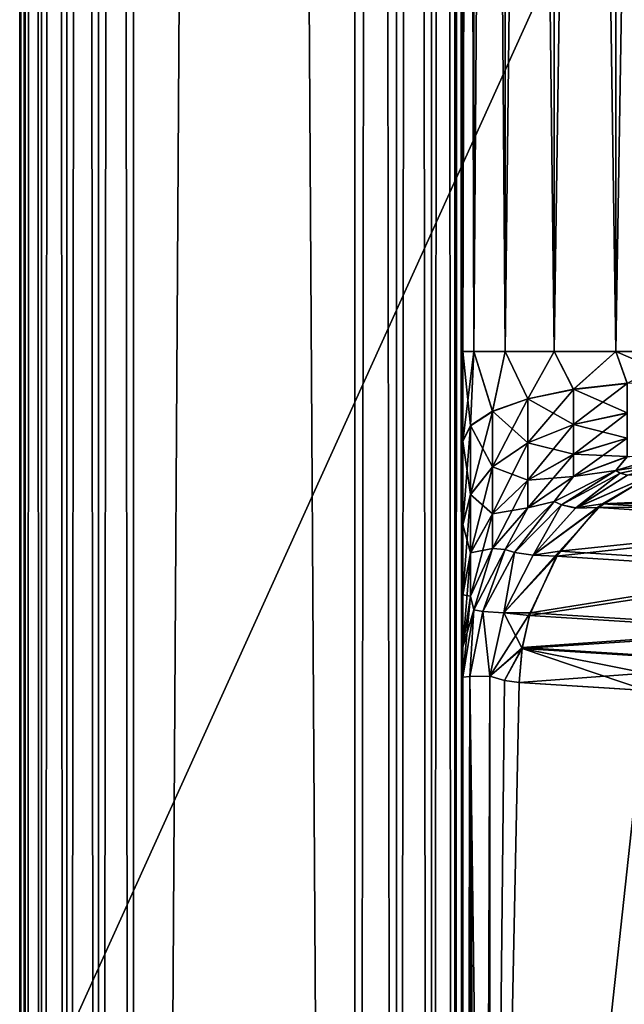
# Model space of a CAD drawing. Header units: millimetres. Extents: x -41 to 11, y -3 to 963.
# Tile 306 of 656: x -40.88 to -39.51, y 313.87 to 316.09. Entities that reach past the tile are written whole.
import ezdxf

# ---------------------------------------------------------------- set-up
doc = ezdxf.new("R2010")
doc.units = ezdxf.units.MM
doc.header["$LTSCALE"] = 65.185185
for name, color, linetype in [('2925', 7, 'CONTINUOUS'), ('2929', 7, 'CONTINUOUS'), ('2965', 7, 'CONTINUOUS'), ('2966', 7, 'CONTINUOUS'), ('2968', 7, 'CONTINUOUS'), ('2969', 7, 'CONTINUOUS'), ('3003', 7, 'CONTINUOUS'), ('3006', 7, 'CONTINUOUS'), ('3010', 7, 'CONTINUOUS'), ('3011', 7, 'CONTINUOUS'), ('3012', 7, 'CONTINUOUS'), ('3013', 7, 'CONTINUOUS'), ('3025', 7, 'CONTINUOUS'), ('3092', 7, 'CONTINUOUS'), ('3093', 7, 'CONTINUOUS'), ('3098', 7, 'CONTINUOUS'), ('3099', 7, 'CONTINUOUS'), ('3103', 7, 'CONTINUOUS'), ('3104', 7, 'CONTINUOUS'), ('3110', 7, 'CONTINUOUS'), ('3111', 7, 'CONTINUOUS'), ('3112', 7, 'CONTINUOUS'), ('3145', 7, 'CONTINUOUS'), ('3149', 7, 'CONTINUOUS'), ('3321', 7, 'CONTINUOUS'), ('3323', 7, 'CONTINUOUS'), ('3324', 7, 'CONTINUOUS'), ('3384', 7, 'CONTINUOUS'), ('3385', 7, 'CONTINUOUS')]:
    doc.layers.add(name, color=color, linetype=linetype)

msp = doc.modelspace()

# ---------------------------------------------------------------- linework, layer by layer
at = {"layer": '2925', "linetype": 'Continuous'}
for points in [[(-39.8172, 307.9843, 89.8594), (-37.2415, 317.5184, 85.1924), (-39.8156, 311.3019, 89.8859), (-39.8172, 307.9843, 89.8594)], [(-37.2415, 311.9174, 85.0042), (-37.2415, 317.5184, 85.1924), (-39.8172, 307.9843, 89.8594), (-37.2415, 311.9174, 85.0042)], [(-39.8156, 311.3019, 89.8859), (-37.2415, 317.5184, 85.1924), (-38.9019, 314.7426, 88.2253), (-39.8156, 311.3019, 89.8859)], [(-38.9782, 314.6441, 88.3655), (-39.8156, 311.3019, 89.8859), (-38.9019, 314.7426, 88.2253), (-38.9782, 314.6441, 88.3655)], [(-38.982, 314.6403, 88.3725), (-39.8156, 311.3019, 89.8859), (-38.9782, 314.6441, 88.3655), (-38.982, 314.6403, 88.3725)], [(-39.0728, 314.5771, 88.5401), (-39.8156, 311.3019, 89.8859), (-38.982, 314.6403, 88.3725), (-39.0728, 314.5771, 88.5401)], [(-39.8142, 314.608, 89.9095), (-39.8156, 311.3019, 89.8859), (-39.7813, 314.5984, 89.8488), (-39.8142, 314.608, 89.9095)], [(-39.7813, 314.5984, 89.8488), (-39.8156, 311.3019, 89.8859), (-39.7479, 314.5938, 89.7875), (-39.7813, 314.5984, 89.8488)], [(-39.7479, 314.5938, 89.7875), (-39.8156, 311.3019, 89.8859), (-39.4602, 314.5758, 89.2571), (-39.7479, 314.5938, 89.7875)], [(-39.0766, 314.5754, 88.5471), (-39.8156, 311.3019, 89.8859), (-39.0728, 314.5771, 88.5401), (-39.0766, 314.5754, 88.5471)], [(-39.4602, 314.5758, 89.2571), (-39.8156, 311.3019, 89.8859), (-39.1751, 314.5579, 88.7295), (-39.4602, 314.5758, 89.2571)], [(-39.1751, 314.5579, 88.7295), (-39.8156, 311.3019, 89.8859), (-39.0766, 314.5754, 88.5471), (-39.1751, 314.5579, 88.7295)]]:
    msp.add_3dface(points, dxfattribs=at)
at = {"layer": '2929', "linetype": 'Continuous'}
for points in [[(-38.9462, 314.6795, 13.6935), (-38.9121, 314.7263, 13.756), (-39.8156, 311.3019, 12.1141), (-38.9462, 314.6795, 13.6935)], [(-38.9121, 314.7263, 13.756), (-37.2415, 311.9174, 16.9958), (-39.8156, 311.3019, 12.1141), (-38.9121, 314.7263, 13.756)], [(-38.984, 314.6383, 13.6239), (-38.9462, 314.6795, 13.6935), (-39.8156, 311.3019, 12.1141), (-38.984, 314.6383, 13.6239)], [(-39.057, 314.5847, 13.4891), (-38.984, 314.6383, 13.6239), (-39.8156, 311.3019, 12.1141), (-39.057, 314.5847, 13.4891)], [(-39.8142, 314.608, 12.0905), (-39.7811, 314.5984, 12.1512), (-39.8156, 311.3019, 12.1141), (-39.8142, 314.608, 12.0905)], [(-39.7811, 314.5984, 12.1512), (-39.7479, 314.5938, 12.2125), (-39.8156, 311.3019, 12.1141), (-39.7811, 314.5984, 12.1512)], [(-39.7479, 314.5938, 12.2125), (-39.1751, 314.5579, 13.2705), (-39.8156, 311.3019, 12.1141), (-39.7479, 314.5938, 12.2125)], [(-39.0747, 314.5763, 13.4564), (-39.057, 314.5847, 13.4891), (-39.8156, 311.3019, 12.1141), (-39.0747, 314.5763, 13.4564)], [(-39.4602, 314.5758, 12.7429), (-39.1751, 314.5579, 13.2705), (-39.7479, 314.5938, 12.2125), (-39.4602, 314.5758, 12.7429)], [(-39.1751, 314.5579, 13.2705), (-39.0747, 314.5763, 13.4564), (-39.8156, 311.3019, 12.1141), (-39.1751, 314.5579, 13.2705)]]:
    msp.add_3dface(points, dxfattribs=at)
at = {"layer": '2965', "linetype": 'Continuous'}
for points in [[(-39.5598, 314.9972, 89.8756), (-38.8684, 315.0286, 88.8786), (-39.4419, 315.0655, 89.9373), (-39.5598, 314.9972, 89.8756)], [(-38.9291, 314.9998, 88.8468), (-38.8684, 315.0286, 88.8786), (-39.5598, 314.9972, 89.8756), (-38.9291, 314.9998, 88.8468)], [(-39.6568, 314.8901, 89.8266), (-38.9864, 314.9605, 88.8173), (-39.5598, 314.9972, 89.8756), (-39.6568, 314.8901, 89.8266)], [(-38.9864, 314.9605, 88.8173), (-38.9291, 314.9998, 88.8468), (-39.5598, 314.9972, 89.8756), (-38.9864, 314.9605, 88.8173)], [(-39.0836, 314.8537, 88.7686), (-38.9864, 314.9605, 88.8173), (-39.6568, 314.8901, 89.8266), (-39.0836, 314.8537, 88.7686)], [(-39.7228, 314.7509, 89.7956), (-39.0836, 314.8537, 88.7686), (-39.6568, 314.8901, 89.8266), (-39.7228, 314.7509, 89.7956)], [(-39.1498, 314.7148, 88.7377), (-39.0836, 314.8537, 88.7686), (-39.7228, 314.7509, 89.7956), (-39.1498, 314.7148, 88.7377)], [(-39.741, 314.6727, 89.7885), (-39.1498, 314.7148, 88.7377), (-39.7228, 314.7509, 89.7956), (-39.741, 314.6727, 89.7885)], [(-39.1681, 314.6367, 88.7306), (-39.1498, 314.7148, 88.7377), (-39.741, 314.6727, 89.7885), (-39.1681, 314.6367, 88.7306)], [(-39.7479, 314.5938, 89.7875), (-39.1681, 314.6367, 88.7306), (-39.741, 314.6727, 89.7885), (-39.7479, 314.5938, 89.7875)], [(-39.7479, 314.5938, 89.7875), (-39.4602, 314.5758, 89.2571), (-39.1681, 314.6367, 88.7306), (-39.7479, 314.5938, 89.7875)]]:
    msp.add_3dface(points, dxfattribs=at)
at = {"layer": '2966', "linetype": 'Continuous'}
for points in [[(-39.5598, 314.9972, 89.8756), (-39.4419, 315.0655, 89.9373), (-39.6202, 314.988, 89.9382), (-39.5598, 314.9972, 89.8756)], [(-39.6202, 314.988, 89.9382), (-39.4419, 315.0655, 89.9373), (-39.5031, 315.0618, 89.9868), (-39.6202, 314.988, 89.9382)], [(-39.7161, 314.8814, 89.9076), (-39.5598, 314.9972, 89.8756), (-39.6202, 314.988, 89.9382), (-39.7161, 314.8814, 89.9076)], [(-39.6568, 314.8901, 89.8266), (-39.5598, 314.9972, 89.8756), (-39.7161, 314.8814, 89.9076), (-39.6568, 314.8901, 89.8266)], [(-39.7827, 314.7509, 89.8977), (-39.6568, 314.8901, 89.8266), (-39.7161, 314.8814, 89.9076), (-39.7827, 314.7509, 89.8977)], [(-39.7228, 314.7509, 89.7956), (-39.6568, 314.8901, 89.8266), (-39.7827, 314.7509, 89.8977), (-39.7228, 314.7509, 89.7956)], [(-39.8142, 314.608, 89.9095), (-39.741, 314.6727, 89.7885), (-39.7228, 314.7509, 89.7956), (-39.8142, 314.608, 89.9095)], [(-39.8142, 314.608, 89.9095), (-39.7228, 314.7509, 89.7956), (-39.7827, 314.7509, 89.8977), (-39.8142, 314.608, 89.9095)], [(-39.8142, 314.608, 89.9095), (-39.7813, 314.5984, 89.8488), (-39.741, 314.6727, 89.7885), (-39.8142, 314.608, 89.9095)], [(-39.7813, 314.5984, 89.8488), (-39.7479, 314.5938, 89.7875), (-39.741, 314.6727, 89.7885), (-39.7813, 314.5984, 89.8488)]]:
    msp.add_3dface(points, dxfattribs=at)
at = {"layer": '2968', "linetype": 'Continuous'}
for points in [[(-39.8505, 315.3414, 90.5955), (-39.875, 315.3414, 90.75), (-39.858, 315.1738, 90.5975), (-39.8505, 315.3414, 90.5955)], [(-39.875, 315.3414, 90.75), (-39.875, 315.1388, 90.7221), (-39.858, 315.1738, 90.5975), (-39.875, 315.3414, 90.75)], [(-39.808, 315.2064, 90.4814), (-39.8505, 315.3414, 90.5955), (-39.858, 315.1738, 90.5975), (-39.808, 315.2064, 90.4814)], [(-39.7795, 315.3414, 90.4561), (-39.8505, 315.3414, 90.5955), (-39.808, 315.2064, 90.4814), (-39.7795, 315.3414, 90.4561)], [(-39.7286, 315.2343, 90.3817), (-39.7795, 315.3414, 90.4561), (-39.808, 315.2064, 90.4814), (-39.7286, 315.2343, 90.3817)], [(-39.6689, 315.3414, 90.3455), (-39.7795, 315.3414, 90.4561), (-39.7286, 315.2343, 90.3817), (-39.6689, 315.3414, 90.3455)], [(-39.625, 315.2558, 90.3052), (-39.6689, 315.3414, 90.3455), (-39.7286, 315.2343, 90.3817), (-39.625, 315.2558, 90.3052)], [(-39.5295, 315.3414, 90.2745), (-39.6689, 315.3414, 90.3455), (-39.625, 315.2558, 90.3052), (-39.5295, 315.3414, 90.2745)], [(-39.5044, 315.2693, 90.2571), (-39.5295, 315.3414, 90.2745), (-39.625, 315.2558, 90.3052), (-39.5044, 315.2693, 90.2571)], [(-39.375, 315.2739, 90.2407), (-39.5295, 315.3414, 90.2745), (-39.5044, 315.2693, 90.2571), (-39.375, 315.2739, 90.2407)], [(-39.375, 315.2739, 90.2407), (-39.375, 315.3414, 90.25), (-39.5295, 315.3414, 90.2745), (-39.375, 315.2739, 90.2407)], [(-39.625, 315.2558, 90.3052), (-39.7286, 315.2343, 90.3817), (-39.625, 315.1762, 90.2705), (-39.625, 315.2558, 90.3052)], [(-39.5044, 315.2693, 90.2571), (-39.625, 315.2558, 90.3052), (-39.5044, 315.2023, 90.2279), (-39.5044, 315.2693, 90.2571)], [(-39.5044, 315.2023, 90.2279), (-39.625, 315.2558, 90.3052), (-39.625, 315.1762, 90.2705), (-39.5044, 315.2023, 90.2279)], [(-39.7286, 315.2343, 90.3817), (-39.808, 315.2064, 90.4814), (-39.7286, 315.1348, 90.3384), (-39.7286, 315.2343, 90.3817)], [(-39.625, 315.1762, 90.2705), (-39.7286, 315.2343, 90.3817), (-39.7286, 315.1348, 90.3384), (-39.625, 315.1762, 90.2705)], [(-39.808, 315.2064, 90.4814), (-39.858, 315.1738, 90.5975), (-39.808, 315.0809, 90.4267), (-39.808, 315.2064, 90.4814)], [(-39.7286, 315.1348, 90.3384), (-39.808, 315.2064, 90.4814), (-39.808, 315.0809, 90.4267), (-39.7286, 315.1348, 90.3384)], [(-39.5044, 315.2023, 90.2279), (-39.625, 315.1762, 90.2705), (-39.5044, 315.1457, 90.1816), (-39.5044, 315.2023, 90.2279)], [(-39.858, 315.1738, 90.5975), (-39.875, 315.1388, 90.7221), (-39.858, 315.018, 90.5297), (-39.858, 315.1738, 90.5975)], [(-39.808, 315.0809, 90.4267), (-39.858, 315.1738, 90.5975), (-39.858, 315.018, 90.5297), (-39.808, 315.0809, 90.4267)], [(-39.625, 315.1762, 90.2705), (-39.7286, 315.1348, 90.3384), (-39.625, 315.1091, 90.2156), (-39.625, 315.1762, 90.2705)], [(-39.5044, 315.1457, 90.1816), (-39.625, 315.1762, 90.2705), (-39.625, 315.1091, 90.2156), (-39.5044, 315.1457, 90.1816)], [(-39.875, 315.1388, 90.7221), (-39.875, 314.9506, 90.6401), (-39.858, 315.018, 90.5297), (-39.875, 315.1388, 90.7221)], [(-39.5044, 315.1457, 90.1816), (-39.625, 315.1091, 90.2156), (-39.5044, 315.1038, 90.1218), (-39.5044, 315.1457, 90.1816)], [(-39.7286, 315.1348, 90.3384), (-39.808, 315.0809, 90.4267), (-39.7286, 315.0508, 90.2697), (-39.7286, 315.1348, 90.3384)], [(-39.625, 315.1091, 90.2156), (-39.7286, 315.1348, 90.3384), (-39.7286, 315.0508, 90.2697), (-39.625, 315.1091, 90.2156)], [(-39.625, 315.1091, 90.2156), (-39.7286, 315.0508, 90.2697), (-39.625, 315.0593, 90.1445), (-39.625, 315.1091, 90.2156)], [(-39.5044, 315.1038, 90.1218), (-39.625, 315.1091, 90.2156), (-39.625, 315.0593, 90.1445), (-39.5044, 315.1038, 90.1218)], [(-39.5044, 315.1038, 90.1218), (-39.625, 315.0593, 90.1445), (-39.5295, 315.0724, 90.0543), (-39.5044, 315.1038, 90.1218)], [(-39.375, 315.0964, 90.0494), (-39.5044, 315.1038, 90.1218), (-39.5295, 315.0724, 90.0543), (-39.375, 315.0964, 90.0494)], [(-39.808, 315.0809, 90.4267), (-39.858, 315.018, 90.5297), (-39.808, 314.9749, 90.3401), (-39.808, 315.0809, 90.4267)], [(-39.7286, 315.0508, 90.2697), (-39.808, 315.0809, 90.4267), (-39.808, 314.9749, 90.3401), (-39.7286, 315.0508, 90.2697)], [(-39.5295, 315.0724, 90.0543), (-39.625, 315.0593, 90.1445), (-39.6689, 315.0028, 90.0683), (-39.5295, 315.0724, 90.0543)], [(-39.7286, 315.0508, 90.2697), (-39.808, 314.9749, 90.3401), (-39.7286, 314.9886, 90.1808), (-39.7286, 315.0508, 90.2697)], [(-39.625, 315.0593, 90.1445), (-39.7286, 314.9886, 90.1808), (-39.6689, 315.0028, 90.0683), (-39.625, 315.0593, 90.1445)], [(-39.625, 315.0593, 90.1445), (-39.7286, 315.0508, 90.2697), (-39.7286, 314.9886, 90.1808), (-39.625, 315.0593, 90.1445)], [(-39.858, 315.018, 90.5297), (-39.875, 314.9506, 90.6401), (-39.858, 314.8865, 90.4221), (-39.858, 315.018, 90.5297)], [(-39.808, 314.9749, 90.3401), (-39.858, 315.018, 90.5297), (-39.858, 314.8865, 90.4221), (-39.808, 314.9749, 90.3401)], [(-39.6689, 315.0028, 90.0683), (-39.7286, 314.9886, 90.1808), (-39.7795, 314.8943, 90.0902), (-39.6689, 315.0028, 90.0683)], [(-39.7286, 314.9886, 90.1808), (-39.808, 314.8964, 90.228), (-39.7795, 314.8943, 90.0902), (-39.7286, 314.9886, 90.1808)], [(-39.7286, 314.9886, 90.1808), (-39.808, 314.9749, 90.3401), (-39.808, 314.8964, 90.228), (-39.7286, 314.9886, 90.1808)], [(-39.808, 314.9749, 90.3401), (-39.858, 314.8865, 90.4221), (-39.808, 314.8964, 90.228), (-39.808, 314.9749, 90.3401)], [(-39.875, 314.9506, 90.6401), (-39.875, 314.7916, 90.5101), (-39.858, 314.8865, 90.4221), (-39.875, 314.9506, 90.6401)], [(-39.808, 314.8964, 90.228), (-39.858, 314.7891, 90.283), (-39.8505, 314.7577, 90.1178), (-39.808, 314.8964, 90.228)], [(-39.808, 314.8964, 90.228), (-39.858, 314.8865, 90.4221), (-39.858, 314.7891, 90.283), (-39.808, 314.8964, 90.228)], [(-39.7795, 314.8943, 90.0902), (-39.808, 314.8964, 90.228), (-39.8505, 314.7577, 90.1178), (-39.7795, 314.8943, 90.0902)], [(-39.858, 314.8865, 90.4221), (-39.875, 314.7916, 90.5101), (-39.858, 314.7891, 90.283), (-39.858, 314.8865, 90.4221)], [(-39.875, 314.7916, 90.5101), (-39.875, 314.6739, 90.342), (-39.858, 314.7891, 90.283), (-39.875, 314.7916, 90.5101)], [(-39.858, 314.7891, 90.283), (-39.875, 314.6739, 90.342), (-39.8505, 314.7577, 90.1178), (-39.858, 314.7891, 90.283)], [(-39.875, 314.6739, 90.342), (-39.875, 314.6062, 90.1483), (-39.8505, 314.7577, 90.1178), (-39.875, 314.6739, 90.342)]]:
    msp.add_3dface(points, dxfattribs=at)
at = {"layer": '2969', "linetype": 'Continuous'}
for points in [[(-39.875, 324.8586, 90.75), (-39.875, 315.3414, 90.75), (-39.8505, 315.3414, 90.5955), (-39.875, 324.8586, 90.75)], [(-39.875, 324.8586, 90.75), (-39.8505, 315.3414, 90.5955), (-39.8505, 324.8586, 90.5955), (-39.875, 324.8586, 90.75)], [(-39.8505, 315.3414, 90.5955), (-39.7795, 315.3414, 90.4561), (-39.8505, 324.8586, 90.5955), (-39.8505, 315.3414, 90.5955)], [(-39.8505, 324.8586, 90.5955), (-39.7795, 315.3414, 90.4561), (-39.7795, 324.8586, 90.4561), (-39.8505, 324.8586, 90.5955)], [(-39.7795, 315.3414, 90.4561), (-39.6689, 315.3414, 90.3455), (-39.7795, 324.8586, 90.4561), (-39.7795, 315.3414, 90.4561)], [(-39.7795, 324.8586, 90.4561), (-39.6689, 315.3414, 90.3455), (-39.6689, 324.8586, 90.3455), (-39.7795, 324.8586, 90.4561)], [(-39.6689, 315.3414, 90.3455), (-39.5295, 315.3414, 90.2745), (-39.6689, 324.8586, 90.3455), (-39.6689, 315.3414, 90.3455)], [(-39.6689, 324.8586, 90.3455), (-39.5295, 315.3414, 90.2745), (-39.5295, 324.8586, 90.2745), (-39.6689, 324.8586, 90.3455)], [(-39.5295, 315.3414, 90.2745), (-39.375, 315.3414, 90.25), (-39.5295, 324.8586, 90.2745), (-39.5295, 315.3414, 90.2745)], [(-39.375, 315.3414, 90.25), (-39.375, 324.8586, 90.25), (-39.5295, 324.8586, 90.2745), (-39.375, 315.3414, 90.25)]]:
    msp.add_3dface(points, dxfattribs=at)
at = {"layer": '3003', "linetype": 'Continuous'}
for points in [[(-39.875, 299.3935, 91.6065), (-39.875, 364.6586, 90.75), (-39.875, 380.6065, 91.6065), (-39.875, 299.3935, 91.6065)], [(-39.875, 315.3414, 11.25), (-39.875, 380.6065, 10.3935), (-39.875, 324.8586, 11.25), (-39.875, 315.3414, 11.25)], [(-39.875, 299.3935, 10.3935), (-39.875, 380.6065, 10.3935), (-39.875, 315.3414, 11.25), (-39.875, 299.3935, 10.3935)], [(-39.875, 355.1414, 90.75), (-39.875, 364.6586, 90.75), (-39.875, 299.3935, 91.6065), (-39.875, 355.1414, 90.75)], [(-39.875, 354.9517, 90.7256), (-39.875, 355.1414, 90.75), (-39.875, 299.3935, 91.6065), (-39.875, 354.9517, 90.7256)], [(-39.875, 354.7736, 90.6536), (-39.875, 354.9517, 90.7256), (-39.875, 299.3935, 91.6065), (-39.875, 354.7736, 90.6536)], [(-39.875, 354.6197, 90.5388), (-39.875, 354.7736, 90.6536), (-39.875, 299.3935, 91.6065), (-39.875, 354.6197, 90.5388)], [(-39.875, 354.4999, 90.3885), (-39.875, 354.6197, 90.5388), (-39.875, 299.3935, 91.6065), (-39.875, 354.4999, 90.3885)], [(-39.875, 354.4223, 90.213), (-39.875, 354.4999, 90.3885), (-39.875, 299.3935, 91.6065), (-39.875, 354.4223, 90.213)], [(-39.875, 299.3935, 91.6065), (-39.875, 324.8586, 90.75), (-39.875, 354.4223, 90.213), (-39.875, 299.3935, 91.6065)], [(-39.875, 324.8586, 90.75), (-39.875, 299.3935, 91.6065), (-39.875, 315.3414, 90.75), (-39.875, 324.8586, 90.75)], [(-39.875, 307.959, 11.9077), (-39.875, 301.3118, 11.976), (-39.875, 315.3414, 11.25), (-39.875, 307.959, 11.9077)], [(-39.875, 315.1382, 11.2781), (-39.875, 307.959, 11.9077), (-39.875, 315.3414, 11.25), (-39.875, 315.1382, 11.2781)], [(-39.875, 301.3118, 11.976), (-39.875, 299.3935, 10.3935), (-39.875, 315.3414, 11.25), (-39.875, 301.3118, 11.976)], [(-39.875, 315.3414, 90.75), (-39.875, 299.3935, 91.6065), (-39.875, 315.1388, 90.7221), (-39.875, 315.3414, 90.75)], [(-39.875, 315.1388, 90.7221), (-39.875, 299.3935, 91.6065), (-39.875, 314.9506, 90.6401), (-39.875, 315.1388, 90.7221)], [(-39.875, 314.9501, 11.3602), (-39.875, 307.959, 11.9077), (-39.875, 315.1382, 11.2781), (-39.875, 314.9501, 11.3602)], [(-39.875, 314.9506, 90.6401), (-39.875, 299.3935, 91.6065), (-39.875, 314.7916, 90.5101), (-39.875, 314.9506, 90.6401)], [(-39.875, 314.7912, 11.4903), (-39.875, 307.959, 11.9077), (-39.875, 314.9501, 11.3602), (-39.875, 314.7912, 11.4903)], [(-39.875, 314.7916, 90.5101), (-39.875, 299.3935, 91.6065), (-39.875, 314.6739, 90.342), (-39.875, 314.7916, 90.5101)], [(-39.875, 314.6736, 11.6586), (-39.875, 307.959, 11.9077), (-39.875, 314.7912, 11.4903), (-39.875, 314.6736, 11.6586)], [(-39.875, 314.6739, 90.342), (-39.875, 299.3935, 91.6065), (-39.875, 314.6062, 90.1483), (-39.875, 314.6739, 90.342)], [(-39.875, 314.6062, 11.8517), (-39.875, 307.959, 11.9077), (-39.875, 314.6736, 11.6586), (-39.875, 314.6062, 11.8517)], [(-39.875, 314.6062, 90.1483), (-39.875, 299.3935, 91.6065), (-39.875, 307.959, 90.0923), (-39.875, 314.6062, 90.1483)]]:
    msp.add_3dface(points, dxfattribs=at)
at = {"layer": '3006', "linetype": 'Continuous'}
for points in [[(-39.8595, 314.6072, 90.0248), (-39.875, 301.3118, 90.024), (-39.8613, 301.3131, 89.9076), (-39.8595, 314.6072, 90.0248)], [(-39.875, 314.6062, 90.1483), (-39.875, 301.3118, 90.024), (-39.8595, 314.6072, 90.0248), (-39.875, 314.6062, 90.1483)], [(-39.875, 314.6062, 90.1483), (-39.875, 307.959, 90.0923), (-39.875, 301.3118, 90.024), (-39.875, 314.6062, 90.1483)], [(-39.8208, 301.3144, 89.7975), (-39.8595, 314.6072, 90.0248), (-39.8613, 301.3131, 89.9076), (-39.8208, 301.3144, 89.7975)], [(-39.8156, 311.3019, 89.8859), (-39.8142, 314.608, 89.9095), (-39.8595, 314.6072, 90.0248), (-39.8156, 311.3019, 89.8859)], [(-39.8208, 301.3144, 89.7975), (-39.819, 304.6551, 89.83), (-39.8595, 314.6072, 90.0248), (-39.8208, 301.3144, 89.7975)], [(-39.8172, 307.9843, 89.8594), (-39.8156, 311.3019, 89.8859), (-39.8595, 314.6072, 90.0248), (-39.8172, 307.9843, 89.8594)], [(-39.819, 304.6551, 89.83), (-39.8172, 307.9843, 89.8594), (-39.8595, 314.6072, 90.0248), (-39.819, 304.6551, 89.83)]]:
    msp.add_3dface(points, dxfattribs=at)
at = {"layer": '3010', "linetype": 'Continuous'}
for points in [[(-39.875, 307.959, 11.9077), (-39.875, 314.6062, 11.8517), (-39.8595, 314.6072, 11.9752), (-39.875, 307.959, 11.9077)], [(-39.8613, 301.3131, 12.0924), (-39.875, 301.3118, 11.976), (-39.8595, 314.6072, 11.9752), (-39.8613, 301.3131, 12.0924)], [(-39.875, 301.3118, 11.976), (-39.875, 307.959, 11.9077), (-39.8595, 314.6072, 11.9752), (-39.875, 301.3118, 11.976)], [(-39.8142, 314.608, 12.0905), (-39.8156, 311.3019, 12.1141), (-39.8613, 301.3131, 12.0924), (-39.8142, 314.608, 12.0905)], [(-39.8142, 314.608, 12.0905), (-39.8613, 301.3131, 12.0924), (-39.8595, 314.6072, 11.9752), (-39.8142, 314.608, 12.0905)]]:
    msp.add_3dface(points, dxfattribs=at)
at = {"layer": '3011', "linetype": 'Continuous'}
for points in [[(-39.375, 315.0964, 11.9506), (-39.5202, 315.0667, 11.9815), (-39.5295, 315.0724, 11.9457), (-39.375, 315.0964, 11.9506)], [(-39.375, 315.0964, 11.9506), (-39.5032, 315.0617, 12.0132), (-39.5202, 315.0667, 11.9815), (-39.375, 315.0964, 11.9506)], [(-39.5295, 315.0724, 11.9457), (-39.6521, 314.9948, 12.0006), (-39.6689, 315.0028, 11.9317), (-39.5295, 315.0724, 11.9457)], [(-39.5202, 315.0667, 11.9815), (-39.6521, 314.9948, 12.0006), (-39.5295, 315.0724, 11.9457), (-39.5202, 315.0667, 11.9815)], [(-39.5202, 315.0667, 11.9815), (-39.6204, 314.9878, 12.0619), (-39.6521, 314.9948, 12.0006), (-39.5202, 315.0667, 11.9815)], [(-39.5032, 315.0617, 12.0132), (-39.6204, 314.9878, 12.0619), (-39.5202, 315.0667, 11.9815), (-39.5032, 315.0617, 12.0132)], [(-39.6689, 315.0028, 11.9317), (-39.7586, 314.8873, 12.006), (-39.7795, 314.8943, 11.9098), (-39.6689, 315.0028, 11.9317)], [(-39.6521, 314.9948, 12.0006), (-39.7586, 314.8873, 12.006), (-39.6689, 315.0028, 11.9317), (-39.6521, 314.9948, 12.0006)], [(-39.6521, 314.9948, 12.0006), (-39.7162, 314.8812, 12.0924), (-39.7586, 314.8873, 12.006), (-39.6521, 314.9948, 12.0006)], [(-39.6204, 314.9878, 12.0619), (-39.7162, 314.8812, 12.0924), (-39.6521, 314.9948, 12.0006), (-39.6204, 314.9878, 12.0619)], [(-39.7795, 314.8943, 11.9098), (-39.8299, 314.754, 11.9973), (-39.8505, 314.7577, 11.8822), (-39.7795, 314.8943, 11.9098)], [(-39.7586, 314.8873, 12.006), (-39.8299, 314.754, 11.9973), (-39.7795, 314.8943, 11.9098), (-39.7586, 314.8873, 12.006)], [(-39.7586, 314.8873, 12.006), (-39.7828, 314.7509, 12.1023), (-39.8299, 314.754, 11.9973), (-39.7586, 314.8873, 12.006)], [(-39.7162, 314.8812, 12.0924), (-39.7828, 314.7509, 12.1023), (-39.7586, 314.8873, 12.006), (-39.7162, 314.8812, 12.0924)], [(-39.8595, 314.6072, 11.9752), (-39.875, 314.6062, 11.8517), (-39.8505, 314.7577, 11.8822), (-39.8595, 314.6072, 11.9752)], [(-39.8299, 314.754, 11.9973), (-39.8595, 314.6072, 11.9752), (-39.8505, 314.7577, 11.8822), (-39.8299, 314.754, 11.9973)], [(-39.8142, 314.608, 12.0905), (-39.8595, 314.6072, 11.9752), (-39.8299, 314.754, 11.9973), (-39.8142, 314.608, 12.0905)], [(-39.7828, 314.7509, 12.1023), (-39.8142, 314.608, 12.0905), (-39.8299, 314.754, 11.9973), (-39.7828, 314.7509, 12.1023)]]:
    msp.add_3dface(points, dxfattribs=at)
at = {"layer": '3012', "linetype": 'Continuous'}
for points in [[(-39.6204, 314.9878, 12.0619), (-39.5032, 315.0617, 12.0132), (-39.4469, 315.0636, 12.0654), (-39.6204, 314.9878, 12.0619)], [(-39.5695, 314.989, 12.1294), (-39.6204, 314.9878, 12.0619), (-39.4469, 315.0636, 12.0654), (-39.5695, 314.989, 12.1294)], [(-39.7162, 314.8812, 12.0924), (-39.6204, 314.9878, 12.0619), (-39.5695, 314.989, 12.1294), (-39.7162, 314.8812, 12.0924)], [(-39.664, 314.879, 12.1769), (-39.7162, 314.8812, 12.0924), (-39.5695, 314.989, 12.1294), (-39.664, 314.879, 12.1769)], [(-39.7828, 314.7509, 12.1023), (-39.7162, 314.8812, 12.0924), (-39.664, 314.879, 12.1769), (-39.7828, 314.7509, 12.1023)], [(-39.7246, 314.7452, 12.2051), (-39.7828, 314.7509, 12.1023), (-39.664, 314.879, 12.1769), (-39.7246, 314.7452, 12.2051)], [(-39.8142, 314.608, 12.0905), (-39.7828, 314.7509, 12.1023), (-39.7414, 314.6705, 12.2117), (-39.8142, 314.608, 12.0905)], [(-39.7414, 314.6705, 12.2117), (-39.7828, 314.7509, 12.1023), (-39.7246, 314.7452, 12.2051), (-39.7414, 314.6705, 12.2117)], [(-39.7811, 314.5984, 12.1512), (-39.8142, 314.608, 12.0905), (-39.7414, 314.6705, 12.2117), (-39.7811, 314.5984, 12.1512)], [(-39.7479, 314.5938, 12.2125), (-39.7811, 314.5984, 12.1512), (-39.7414, 314.6705, 12.2117), (-39.7479, 314.5938, 12.2125)]]:
    msp.add_3dface(points, dxfattribs=at)
at = {"layer": '3013', "linetype": 'Continuous'}
for points in [[(-39.5695, 314.989, 12.1294), (-39.4469, 315.0636, 12.0654), (-38.9372, 314.995, 13.1574), (-39.5695, 314.989, 12.1294)], [(-39.664, 314.879, 12.1769), (-39.5695, 314.989, 12.1294), (-38.9961, 314.9524, 13.1877), (-39.664, 314.879, 12.1769)], [(-38.9961, 314.9524, 13.1877), (-39.5695, 314.989, 12.1294), (-38.9372, 314.995, 13.1574), (-38.9961, 314.9524, 13.1877)], [(-39.0908, 314.8426, 13.2349), (-39.664, 314.879, 12.1769), (-38.9961, 314.9524, 13.1877), (-39.0908, 314.8426, 13.2349)], [(-39.7246, 314.7452, 12.2051), (-39.664, 314.879, 12.1769), (-39.0908, 314.8426, 13.2349), (-39.7246, 314.7452, 12.2051)], [(-39.1515, 314.7091, 13.263), (-39.7246, 314.7452, 12.2051), (-39.0908, 314.8426, 13.2349), (-39.1515, 314.7091, 13.263)], [(-39.7414, 314.6705, 12.2117), (-39.7246, 314.7452, 12.2051), (-39.1515, 314.7091, 13.263), (-39.7414, 314.6705, 12.2117)], [(-39.1684, 314.6345, 13.2696), (-39.7414, 314.6705, 12.2117), (-39.1515, 314.7091, 13.263), (-39.1684, 314.6345, 13.2696)], [(-39.4602, 314.5758, 12.7429), (-39.7479, 314.5938, 12.2125), (-39.7414, 314.6705, 12.2117), (-39.4602, 314.5758, 12.7429)], [(-39.1751, 314.5579, 13.2705), (-39.7414, 314.6705, 12.2117), (-39.1684, 314.6345, 13.2696), (-39.1751, 314.5579, 13.2705)], [(-39.1751, 314.5579, 13.2705), (-39.4602, 314.5758, 12.7429), (-39.7414, 314.6705, 12.2117), (-39.1751, 314.5579, 13.2705)]]:
    msp.add_3dface(points, dxfattribs=at)
at = {"layer": '3025', "linetype": 'Continuous'}
for points in [[(-39.875, 315.3414, 11.25), (-39.8505, 324.8586, 11.4045), (-39.8505, 315.3414, 11.4045), (-39.875, 315.3414, 11.25)], [(-39.875, 315.3414, 11.25), (-39.875, 324.8586, 11.25), (-39.8505, 324.8586, 11.4045), (-39.875, 315.3414, 11.25)], [(-39.8505, 315.3414, 11.4045), (-39.7795, 324.8586, 11.5439), (-39.7795, 315.3414, 11.5439), (-39.8505, 315.3414, 11.4045)], [(-39.8505, 324.8586, 11.4045), (-39.7795, 324.8586, 11.5439), (-39.8505, 315.3414, 11.4045), (-39.8505, 324.8586, 11.4045)], [(-39.7795, 315.3414, 11.5439), (-39.6689, 324.8586, 11.6545), (-39.6689, 315.3414, 11.6545), (-39.7795, 315.3414, 11.5439)], [(-39.7795, 324.8586, 11.5439), (-39.6689, 324.8586, 11.6545), (-39.7795, 315.3414, 11.5439), (-39.7795, 324.8586, 11.5439)], [(-39.6689, 315.3414, 11.6545), (-39.5295, 324.8586, 11.7255), (-39.5295, 315.3414, 11.7255), (-39.6689, 315.3414, 11.6545)], [(-39.6689, 324.8586, 11.6545), (-39.5295, 324.8586, 11.7255), (-39.6689, 315.3414, 11.6545), (-39.6689, 324.8586, 11.6545)], [(-39.375, 324.8586, 11.75), (-39.375, 315.3414, 11.75), (-39.5295, 315.3414, 11.7255), (-39.375, 324.8586, 11.75)], [(-39.5295, 324.8586, 11.7255), (-39.375, 324.8586, 11.75), (-39.5295, 315.3414, 11.7255), (-39.5295, 324.8586, 11.7255)]]:
    msp.add_3dface(points, dxfattribs=at)
at = {"layer": '3092', "linetype": 'Continuous'}
for points in [[(-39.875, 315.1382, 11.2781), (-39.875, 315.3414, 11.25), (-39.8505, 315.3414, 11.4045), (-39.875, 315.1382, 11.2781)], [(-39.875, 315.1382, 11.2781), (-39.8505, 315.3414, 11.4045), (-39.858, 315.1733, 11.4026), (-39.875, 315.1382, 11.2781)], [(-39.8505, 315.3414, 11.4045), (-39.808, 315.206, 11.5187), (-39.858, 315.1733, 11.4026), (-39.8505, 315.3414, 11.4045)], [(-39.8505, 315.3414, 11.4045), (-39.7795, 315.3414, 11.5439), (-39.808, 315.206, 11.5187), (-39.8505, 315.3414, 11.4045)], [(-39.7795, 315.3414, 11.5439), (-39.7286, 315.234, 11.6184), (-39.808, 315.206, 11.5187), (-39.7795, 315.3414, 11.5439)], [(-39.7795, 315.3414, 11.5439), (-39.6689, 315.3414, 11.6545), (-39.7286, 315.234, 11.6184), (-39.7795, 315.3414, 11.5439)], [(-39.6689, 315.3414, 11.6545), (-39.625, 315.2555, 11.6949), (-39.7286, 315.234, 11.6184), (-39.6689, 315.3414, 11.6545)], [(-39.6689, 315.3414, 11.6545), (-39.5295, 315.3414, 11.7255), (-39.625, 315.2555, 11.6949), (-39.6689, 315.3414, 11.6545)], [(-39.5295, 315.3414, 11.7255), (-39.5044, 315.2691, 11.7429), (-39.625, 315.2555, 11.6949), (-39.5295, 315.3414, 11.7255)], [(-39.5295, 315.3414, 11.7255), (-39.375, 315.3414, 11.75), (-39.5044, 315.2691, 11.7429), (-39.5295, 315.3414, 11.7255)], [(-39.625, 315.176, 11.7296), (-39.7286, 315.1346, 11.6618), (-39.625, 315.2555, 11.6949), (-39.625, 315.176, 11.7296)], [(-39.625, 315.2555, 11.6949), (-39.7286, 315.1346, 11.6618), (-39.7286, 315.234, 11.6184), (-39.625, 315.2555, 11.6949)], [(-39.5044, 315.2021, 11.7722), (-39.625, 315.176, 11.7296), (-39.5044, 315.2691, 11.7429), (-39.5044, 315.2021, 11.7722)], [(-39.5044, 315.2691, 11.7429), (-39.625, 315.176, 11.7296), (-39.625, 315.2555, 11.6949), (-39.5044, 315.2691, 11.7429)], [(-39.7286, 315.1346, 11.6618), (-39.808, 315.0805, 11.5735), (-39.7286, 315.234, 11.6184), (-39.7286, 315.1346, 11.6618)], [(-39.7286, 315.234, 11.6184), (-39.808, 315.0805, 11.5735), (-39.808, 315.206, 11.5187), (-39.7286, 315.234, 11.6184)], [(-39.808, 315.206, 11.5187), (-39.858, 315.0176, 11.4706), (-39.858, 315.1733, 11.4026), (-39.808, 315.206, 11.5187)], [(-39.808, 315.0805, 11.5735), (-39.858, 315.0176, 11.4706), (-39.808, 315.206, 11.5187), (-39.808, 315.0805, 11.5735)], [(-39.5044, 315.2021, 11.7722), (-39.625, 315.1089, 11.7846), (-39.625, 315.176, 11.7296), (-39.5044, 315.2021, 11.7722)], [(-39.5044, 315.1455, 11.8185), (-39.625, 315.1089, 11.7846), (-39.5044, 315.2021, 11.7722), (-39.5044, 315.1455, 11.8185)], [(-39.875, 314.9501, 11.3602), (-39.875, 315.1382, 11.2781), (-39.858, 315.1733, 11.4026), (-39.875, 314.9501, 11.3602)], [(-39.858, 315.0176, 11.4706), (-39.875, 314.9501, 11.3602), (-39.858, 315.1733, 11.4026), (-39.858, 315.0176, 11.4706)], [(-39.625, 315.176, 11.7296), (-39.7286, 315.0506, 11.7306), (-39.7286, 315.1346, 11.6618), (-39.625, 315.176, 11.7296)], [(-39.625, 315.1089, 11.7846), (-39.7286, 315.0506, 11.7306), (-39.625, 315.176, 11.7296), (-39.625, 315.1089, 11.7846)], [(-39.5044, 315.1037, 11.8784), (-39.625, 315.0592, 11.8557), (-39.5044, 315.1455, 11.8185), (-39.5044, 315.1037, 11.8784)], [(-39.5044, 315.1455, 11.8185), (-39.625, 315.0592, 11.8557), (-39.625, 315.1089, 11.7846), (-39.5044, 315.1455, 11.8185)], [(-39.7286, 315.1346, 11.6618), (-39.808, 314.9746, 11.6602), (-39.808, 315.0805, 11.5735), (-39.7286, 315.1346, 11.6618)], [(-39.7286, 315.0506, 11.7306), (-39.808, 314.9746, 11.6602), (-39.7286, 315.1346, 11.6618), (-39.7286, 315.0506, 11.7306)], [(-39.375, 315.0964, 11.9506), (-39.5295, 315.0724, 11.9457), (-39.375, 315.1188, 11.8862), (-39.375, 315.0964, 11.9506)], [(-39.375, 315.1188, 11.8862), (-39.5295, 315.0724, 11.9457), (-39.5044, 315.1037, 11.8784), (-39.375, 315.1188, 11.8862)], [(-39.625, 315.1089, 11.7846), (-39.7286, 314.9884, 11.8195), (-39.7286, 315.0506, 11.7306), (-39.625, 315.1089, 11.7846)], [(-39.625, 315.0592, 11.8557), (-39.7286, 314.9884, 11.8195), (-39.625, 315.1089, 11.7846), (-39.625, 315.0592, 11.8557)], [(-39.5044, 315.1037, 11.8784), (-39.5295, 315.0724, 11.9457), (-39.625, 315.0592, 11.8557), (-39.5044, 315.1037, 11.8784)], [(-39.808, 315.0805, 11.5735), (-39.858, 314.8862, 11.5782), (-39.858, 315.0176, 11.4706), (-39.808, 315.0805, 11.5735)], [(-39.808, 314.9746, 11.6602), (-39.858, 314.8862, 11.5782), (-39.808, 315.0805, 11.5735), (-39.808, 314.9746, 11.6602)], [(-39.5295, 315.0724, 11.9457), (-39.6689, 315.0028, 11.9317), (-39.625, 315.0592, 11.8557), (-39.5295, 315.0724, 11.9457)], [(-39.7286, 315.0506, 11.7306), (-39.808, 314.8962, 11.7724), (-39.808, 314.9746, 11.6602), (-39.7286, 315.0506, 11.7306)], [(-39.7286, 314.9884, 11.8195), (-39.808, 314.8962, 11.7724), (-39.7286, 315.0506, 11.7306), (-39.7286, 314.9884, 11.8195)], [(-39.625, 315.0592, 11.8557), (-39.6689, 315.0028, 11.9317), (-39.7286, 314.9884, 11.8195), (-39.625, 315.0592, 11.8557)], [(-39.875, 314.7912, 11.4903), (-39.875, 314.9501, 11.3602), (-39.858, 315.0176, 11.4706), (-39.875, 314.7912, 11.4903)], [(-39.858, 314.8862, 11.5782), (-39.875, 314.7912, 11.4903), (-39.858, 315.0176, 11.4706), (-39.858, 314.8862, 11.5782)], [(-39.6689, 315.0028, 11.9317), (-39.7795, 314.8943, 11.9098), (-39.7286, 314.9884, 11.8195), (-39.6689, 315.0028, 11.9317)], [(-39.7286, 314.9884, 11.8195), (-39.7795, 314.8943, 11.9098), (-39.808, 314.8962, 11.7724), (-39.7286, 314.9884, 11.8195)], [(-39.808, 314.9746, 11.6602), (-39.858, 314.7889, 11.7175), (-39.858, 314.8862, 11.5782), (-39.808, 314.9746, 11.6602)], [(-39.808, 314.8962, 11.7724), (-39.858, 314.7889, 11.7175), (-39.808, 314.9746, 11.6602), (-39.808, 314.8962, 11.7724)], [(-39.808, 314.8962, 11.7724), (-39.8505, 314.7577, 11.8822), (-39.858, 314.7889, 11.7175), (-39.808, 314.8962, 11.7724)], [(-39.7795, 314.8943, 11.9098), (-39.8505, 314.7577, 11.8822), (-39.808, 314.8962, 11.7724), (-39.7795, 314.8943, 11.9098)], [(-39.875, 314.6736, 11.6586), (-39.875, 314.7912, 11.4903), (-39.858, 314.8862, 11.5782), (-39.875, 314.6736, 11.6586)], [(-39.858, 314.7889, 11.7175), (-39.875, 314.6736, 11.6586), (-39.858, 314.8862, 11.5782), (-39.858, 314.7889, 11.7175)], [(-39.8505, 314.7577, 11.8822), (-39.875, 314.6062, 11.8517), (-39.858, 314.7889, 11.7175), (-39.8505, 314.7577, 11.8822)], [(-39.875, 314.6062, 11.8517), (-39.875, 314.6736, 11.6586), (-39.858, 314.7889, 11.7175), (-39.875, 314.6062, 11.8517)]]:
    msp.add_3dface(points, dxfattribs=at)
at = {"layer": '3093', "linetype": 'Continuous'}
for points in [[(-39.375, 315.0964, 90.0494), (-39.5295, 315.0724, 90.0543), (-39.5202, 315.0667, 90.0184), (-39.375, 315.0964, 90.0494)], [(-39.5031, 315.0618, 89.9868), (-39.375, 315.0964, 90.0494), (-39.5202, 315.0667, 90.0184), (-39.5031, 315.0618, 89.9868)], [(-39.5295, 315.0724, 90.0543), (-39.6689, 315.0028, 90.0683), (-39.6521, 314.9948, 89.9994), (-39.5295, 315.0724, 90.0543)], [(-39.5295, 315.0724, 90.0543), (-39.6521, 314.9948, 89.9994), (-39.5202, 315.0667, 90.0184), (-39.5295, 315.0724, 90.0543)], [(-39.6521, 314.9948, 89.9994), (-39.6202, 314.988, 89.9382), (-39.5202, 315.0667, 90.0184), (-39.6521, 314.9948, 89.9994)], [(-39.6202, 314.988, 89.9382), (-39.5031, 315.0618, 89.9868), (-39.5202, 315.0667, 90.0184), (-39.6202, 314.988, 89.9382)], [(-39.6689, 315.0028, 90.0683), (-39.7795, 314.8943, 90.0902), (-39.7586, 314.8873, 89.9939), (-39.6689, 315.0028, 90.0683)], [(-39.6689, 315.0028, 90.0683), (-39.7586, 314.8873, 89.9939), (-39.6521, 314.9948, 89.9994), (-39.6689, 315.0028, 90.0683)], [(-39.7586, 314.8873, 89.9939), (-39.7161, 314.8814, 89.9076), (-39.6521, 314.9948, 89.9994), (-39.7586, 314.8873, 89.9939)], [(-39.7161, 314.8814, 89.9076), (-39.6202, 314.988, 89.9382), (-39.6521, 314.9948, 89.9994), (-39.7161, 314.8814, 89.9076)], [(-39.7795, 314.8943, 90.0902), (-39.8505, 314.7577, 90.1178), (-39.8299, 314.754, 90.0027), (-39.7795, 314.8943, 90.0902)], [(-39.7795, 314.8943, 90.0902), (-39.8299, 314.754, 90.0027), (-39.7586, 314.8873, 89.9939), (-39.7795, 314.8943, 90.0902)], [(-39.8299, 314.754, 90.0027), (-39.7827, 314.7509, 89.8977), (-39.7586, 314.8873, 89.9939), (-39.8299, 314.754, 90.0027)], [(-39.7827, 314.7509, 89.8977), (-39.7161, 314.8814, 89.9076), (-39.7586, 314.8873, 89.9939), (-39.7827, 314.7509, 89.8977)], [(-39.8505, 314.7577, 90.1178), (-39.875, 314.6062, 90.1483), (-39.8595, 314.6072, 90.0248), (-39.8505, 314.7577, 90.1178)], [(-39.8505, 314.7577, 90.1178), (-39.8595, 314.6072, 90.0248), (-39.8299, 314.754, 90.0027), (-39.8505, 314.7577, 90.1178)], [(-39.8595, 314.6072, 90.0248), (-39.8142, 314.608, 89.9095), (-39.8299, 314.754, 90.0027), (-39.8595, 314.6072, 90.0248)], [(-39.8142, 314.608, 89.9095), (-39.7827, 314.7509, 89.8977), (-39.8299, 314.754, 90.0027), (-39.8142, 314.608, 89.9095)]]:
    msp.add_3dface(points, dxfattribs=at)
at = {"layer": '3098', "linetype": 'Continuous'}
for points in [[(-40.8624, 299.3804, 10.3019), (-40.875, 299.3804, 10.3804), (-40.8624, 380.6196, 10.3019), (-40.8624, 299.3804, 10.3019)], [(-40.875, 299.3804, 10.3804), (-40.875, 380.6196, 10.3804), (-40.8624, 380.6196, 10.3019), (-40.875, 299.3804, 10.3804)], [(-40.8257, 299.3804, 10.2313), (-40.8624, 299.3804, 10.3019), (-40.8257, 380.6196, 10.2314), (-40.8257, 299.3804, 10.2313)], [(-40.8257, 380.6196, 10.2314), (-40.8624, 299.3804, 10.3019), (-40.8624, 380.6196, 10.3019), (-40.8257, 380.6196, 10.2314)], [(-40.7688, 380.6196, 10.1759), (-40.8257, 299.3804, 10.2313), (-40.8257, 380.6196, 10.2314), (-40.7688, 380.6196, 10.1759)], [(-40.7686, 299.3804, 10.1758), (-40.8257, 299.3804, 10.2313), (-40.7688, 380.6196, 10.1759), (-40.7686, 299.3804, 10.1758)], [(-40.6973, 380.6196, 10.1411), (-40.7686, 299.3804, 10.1758), (-40.7688, 380.6196, 10.1759), (-40.6973, 380.6196, 10.1411)], [(-40.697, 299.3804, 10.141), (-40.7686, 299.3804, 10.1758), (-40.6973, 380.6196, 10.1411), (-40.697, 299.3804, 10.141)], [(-40.6185, 380.6196, 10.1305), (-40.697, 299.3804, 10.141), (-40.6973, 380.6196, 10.1411), (-40.6185, 380.6196, 10.1305)], [(-40.6185, 299.3804, 10.1305), (-40.697, 299.3804, 10.141), (-40.6185, 380.6196, 10.1305), (-40.6185, 299.3804, 10.1305)]]:
    msp.add_3dface(points, dxfattribs=at)
at = {"layer": '3099', "linetype": 'Continuous'}
for points in [[(-40.875, 299.3804, 91.6196), (-40.875, 380.6196, 91.6196), (-40.875, 302.4331, 89.0159), (-40.875, 299.3804, 91.6196)], [(-40.875, 302.4331, 89.0159), (-40.875, 380.6196, 91.6196), (-40.875, 307.726, 89.0753), (-40.875, 302.4331, 89.0159)], [(-40.875, 307.726, 89.0753), (-40.875, 380.6196, 91.6196), (-40.875, 313.5575, 89.1301), (-40.875, 307.726, 89.0753)], [(-40.875, 313.5575, 89.1301), (-40.875, 380.6196, 91.6196), (-40.875, 319.8139, 89.1768), (-40.875, 313.5575, 89.1301)], [(-40.875, 380.6196, 10.3804), (-40.875, 299.3804, 10.3804), (-40.875, 377.5669, 12.9841), (-40.875, 380.6196, 10.3804)], [(-40.875, 377.5669, 12.9841), (-40.875, 299.3804, 10.3804), (-40.875, 372.274, 12.9247), (-40.875, 377.5669, 12.9841)], [(-40.875, 372.274, 12.9247), (-40.875, 299.3804, 10.3804), (-40.875, 366.4425, 12.8699), (-40.875, 372.274, 12.9247)], [(-40.875, 366.4425, 12.8699), (-40.875, 299.3804, 10.3804), (-40.875, 360.1861, 12.8232), (-40.875, 366.4425, 12.8699)], [(-40.875, 360.1861, 12.8232), (-40.875, 299.3804, 10.3804), (-40.875, 353.6206, 12.7878), (-40.875, 360.1861, 12.8232)], [(-40.875, 353.6206, 12.7878), (-40.875, 299.3804, 10.3804), (-40.875, 346.8582, 12.7657), (-40.875, 353.6206, 12.7878)], [(-40.875, 346.8582, 12.7657), (-40.875, 299.3804, 10.3804), (-40.875, 340, 12.7582), (-40.875, 346.8582, 12.7657)], [(-40.875, 340, 12.7582), (-40.875, 299.3804, 10.3804), (-40.875, 333.1418, 12.7657), (-40.875, 340, 12.7582)], [(-40.875, 333.1418, 12.7657), (-40.875, 299.3804, 10.3804), (-40.875, 326.3794, 12.7878), (-40.875, 333.1418, 12.7657)], [(-40.875, 326.3794, 12.7878), (-40.875, 299.3804, 10.3804), (-40.875, 319.8139, 12.8232), (-40.875, 326.3794, 12.7878)], [(-40.875, 319.8139, 12.8232), (-40.875, 299.3804, 10.3804), (-40.875, 313.5575, 12.8699), (-40.875, 319.8139, 12.8232)]]:
    msp.add_3dface(points, dxfattribs=at)
at = {"layer": '3103', "linetype": 'Continuous'}
for points in [[(-40.1185, 299.3935, 10.1436), (-40.6185, 380.6196, 10.1305), (-40.1185, 380.6065, 10.1436), (-40.1185, 299.3935, 10.1436)], [(-40.1185, 299.3935, 10.1436), (-40.6185, 299.3804, 10.1305), (-40.6185, 380.6196, 10.1305), (-40.1185, 299.3935, 10.1436)]]:
    msp.add_3dface(points, dxfattribs=at)
at = {"layer": '3104', "linetype": 'Continuous'}
for points in [[(-40.1185, 299.3935, 10.1436), (-40.1185, 380.6065, 10.1436), (-40.025, 380.6065, 10.1644), (-40.1185, 299.3935, 10.1436)], [(-40.0248, 299.3935, 10.1645), (-40.1185, 299.3935, 10.1436), (-40.025, 380.6065, 10.1644), (-40.0248, 299.3935, 10.1645)], [(-39.946, 380.6065, 10.2191), (-40.0248, 299.3935, 10.1645), (-40.025, 380.6065, 10.1644), (-39.946, 380.6065, 10.2191)], [(-39.9459, 299.3935, 10.2191), (-40.0248, 299.3935, 10.1645), (-39.946, 380.6065, 10.2191), (-39.9459, 299.3935, 10.2191)], [(-39.8934, 380.6065, 10.2994), (-39.9459, 299.3935, 10.2191), (-39.946, 380.6065, 10.2191), (-39.8934, 380.6065, 10.2994)], [(-39.8934, 299.3935, 10.2994), (-39.9459, 299.3935, 10.2191), (-39.8934, 380.6065, 10.2994), (-39.8934, 299.3935, 10.2994)], [(-39.875, 380.6065, 10.3935), (-39.875, 299.3935, 10.3935), (-39.8934, 299.3935, 10.2994), (-39.875, 380.6065, 10.3935)], [(-39.875, 380.6065, 10.3935), (-39.8934, 299.3935, 10.2994), (-39.8934, 380.6065, 10.2994), (-39.875, 380.6065, 10.3935)]]:
    msp.add_3dface(points, dxfattribs=at)
at = {"layer": '3110', "linetype": 'Continuous'}
for points in [[(-40.8624, 380.6196, 91.6981), (-40.875, 380.6196, 91.6196), (-40.8624, 299.3804, 91.6981), (-40.8624, 380.6196, 91.6981)], [(-40.875, 380.6196, 91.6196), (-40.875, 299.3804, 91.6196), (-40.8624, 299.3804, 91.6981), (-40.875, 380.6196, 91.6196)], [(-40.8257, 299.3804, 91.7686), (-40.8624, 380.6196, 91.6981), (-40.8624, 299.3804, 91.6981), (-40.8257, 299.3804, 91.7686)], [(-40.8257, 380.6196, 91.7687), (-40.8624, 380.6196, 91.6981), (-40.8257, 299.3804, 91.7686), (-40.8257, 380.6196, 91.7687)], [(-40.7686, 380.6196, 91.8242), (-40.8257, 380.6196, 91.7687), (-40.7688, 299.3804, 91.8241), (-40.7686, 380.6196, 91.8242)], [(-40.7688, 299.3804, 91.8241), (-40.8257, 380.6196, 91.7687), (-40.8257, 299.3804, 91.7686), (-40.7688, 299.3804, 91.8241)], [(-40.6973, 299.3804, 91.8589), (-40.7686, 380.6196, 91.8242), (-40.7688, 299.3804, 91.8241), (-40.6973, 299.3804, 91.8589)], [(-40.697, 380.6196, 91.859), (-40.7686, 380.6196, 91.8242), (-40.6973, 299.3804, 91.8589), (-40.697, 380.6196, 91.859)], [(-40.6185, 299.3804, 91.8695), (-40.697, 380.6196, 91.859), (-40.6973, 299.3804, 91.8589), (-40.6185, 299.3804, 91.8695)], [(-40.6185, 380.6196, 91.8695), (-40.697, 380.6196, 91.859), (-40.6185, 299.3804, 91.8695), (-40.6185, 380.6196, 91.8695)]]:
    msp.add_3dface(points, dxfattribs=at)
at = {"layer": '3111', "linetype": 'Continuous'}
for points in [[(-40.1185, 380.6065, 91.8564), (-40.6185, 380.6196, 91.8695), (-40.6185, 299.3804, 91.8695), (-40.1185, 380.6065, 91.8564)], [(-40.1185, 380.6065, 91.8564), (-40.6185, 299.3804, 91.8695), (-40.1185, 299.3935, 91.8564), (-40.1185, 380.6065, 91.8564)]]:
    msp.add_3dface(points, dxfattribs=at)
at = {"layer": '3112', "linetype": 'Continuous'}
for points in [[(-40.0248, 380.6065, 91.8355), (-40.1185, 380.6065, 91.8564), (-40.025, 299.3935, 91.8356), (-40.0248, 380.6065, 91.8355)], [(-40.1185, 380.6065, 91.8564), (-40.1185, 299.3935, 91.8564), (-40.025, 299.3935, 91.8356), (-40.1185, 380.6065, 91.8564)], [(-39.946, 299.3935, 91.7809), (-40.0248, 380.6065, 91.8355), (-40.025, 299.3935, 91.8356), (-39.946, 299.3935, 91.7809)], [(-39.9459, 380.6065, 91.7809), (-40.0248, 380.6065, 91.8355), (-39.946, 299.3935, 91.7809), (-39.9459, 380.6065, 91.7809)], [(-39.8934, 299.3935, 91.7006), (-39.9459, 380.6065, 91.7809), (-39.946, 299.3935, 91.7809), (-39.8934, 299.3935, 91.7006)], [(-39.8934, 380.6065, 91.7006), (-39.9459, 380.6065, 91.7809), (-39.8934, 299.3935, 91.7006), (-39.8934, 380.6065, 91.7006)], [(-39.875, 299.3935, 91.6065), (-39.875, 380.6065, 91.6065), (-39.8934, 380.6065, 91.7006), (-39.875, 299.3935, 91.6065)], [(-39.875, 299.3935, 91.6065), (-39.8934, 380.6065, 91.7006), (-39.8934, 299.3935, 91.7006), (-39.875, 299.3935, 91.6065)]]:
    msp.add_3dface(points, dxfattribs=at)
at = {"layer": '3145', "linetype": 'Continuous'}
for points in [[(-40.875, 319.8139, 12.8232), (-40.875, 313.5575, 12.8699), (-38.3574, 319.1179, 17.431), (-40.875, 319.8139, 12.8232)], [(-40.875, 313.5575, 12.8699), (-38.3672, 313.1724, 17.6033), (-38.3574, 319.1179, 17.431), (-40.875, 313.5575, 12.8699)]]:
    msp.add_3dface(points, dxfattribs=at)
at = {"layer": '3149', "linetype": 'Continuous'}
for points in [[(-40.875, 313.5575, 89.1301), (-40.875, 319.8139, 89.1768), (-38.3574, 319.1179, 84.569), (-40.875, 313.5575, 89.1301)], [(-40.875, 313.5575, 89.1301), (-38.3574, 319.1179, 84.569), (-38.3672, 313.1724, 84.3967), (-40.875, 313.5575, 89.1301)]]:
    msp.add_3dface(points, dxfattribs=at)
at = {"layer": '3321', "linetype": 'Continuous'}
for points in [[(9.125, 297.5, 93.5), (9.125, 382.5, 93.5), (-40.875, 297.5, 93.5), (9.125, 297.5, 93.5)], [(9.125, 382.5, 93.5), (-40.875, 382.5, 93.5), (-40.875, 297.5, 93.5), (9.125, 382.5, 93.5)]]:
    msp.add_3dface(points, dxfattribs=at)
at = {"layer": '3323', "linetype": 'Continuous'}
for points in [[(-40.875, 382.5, 8.5), (9.125, 297.5, 8.5), (-40.875, 297.5, 8.5), (-40.875, 382.5, 8.5)], [(9.125, 382.5, 8.5), (9.125, 297.5, 8.5), (-40.875, 382.5, 8.5), (9.125, 382.5, 8.5)]]:
    msp.add_3dface(points, dxfattribs=at)
at = {"layer": '3324', "linetype": 'Continuous'}
for points in [[(-40.875, 297.5, 93.5), (-40.875, 382.5, 93.5), (-40.875, 300.2, 90.8), (-40.875, 297.5, 93.5)], [(-40.875, 382.5, 93.5), (-40.875, 379.8, 90.8), (-40.875, 300.2, 90.8), (-40.875, 382.5, 93.5)], [(-40.875, 382.5, 8.5), (-40.875, 297.5, 8.5), (-40.875, 379.8, 11.2), (-40.875, 382.5, 8.5)], [(-40.875, 379.8, 11.2), (-40.875, 297.5, 8.5), (-40.875, 300.2, 11.2), (-40.875, 379.8, 11.2)]]:
    msp.add_3dface(points, dxfattribs=at)
at = {"layer": '3384', "linetype": 'Continuous'}
for points in [[(-40.875, 300.2, 90.8), (-40.875, 379.8, 90.8), (-15.675, 300.2, 90.8), (-40.875, 300.2, 90.8)], [(-40.875, 379.8, 90.8), (-15.675, 379.8, 90.8), (-15.675, 300.2, 90.8), (-40.875, 379.8, 90.8)]]:
    msp.add_3dface(points, dxfattribs=at)
at = {"layer": '3385', "linetype": 'Continuous'}
for points in [[(-15.675, 379.8, 11.2), (-40.875, 300.2, 11.2), (-15.675, 300.2, 11.2), (-15.675, 379.8, 11.2)], [(-40.875, 379.8, 11.2), (-40.875, 300.2, 11.2), (-15.675, 379.8, 11.2), (-40.875, 379.8, 11.2)]]:
    msp.add_3dface(points, dxfattribs=at)

doc.saveas('drawing.dxf')
